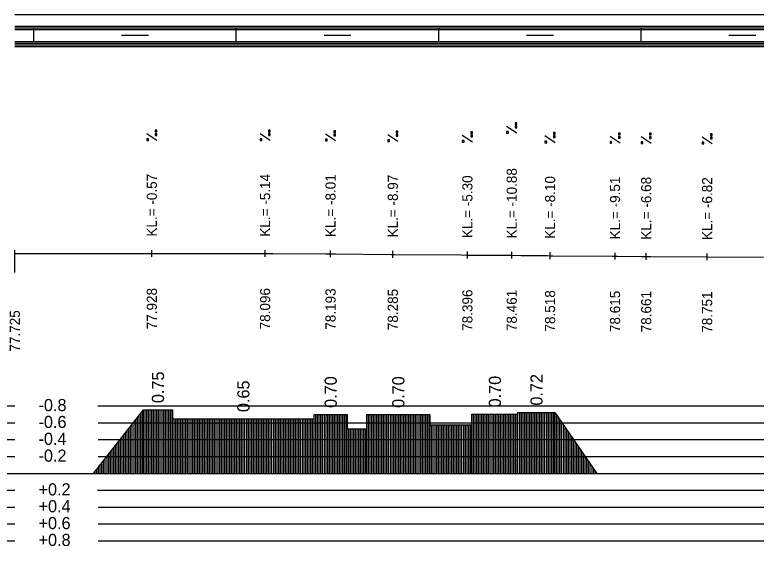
# Model space of a CAD drawing. Extents: x 2 to 10148, y 0 to 380.
# Drawn here: x 8072.2 to 8182, y 301.2 to 380 of the extents above; entities that cross this region are included whole.
import ezdxf

# ---------------------------------------------------------------- set-up
doc = ezdxf.new("R2010")
doc.units = 0
for name, color, linetype in [('NIVELETA_CARA', 7, 'Continuous'), ('NIVELETA_TEXT', 7, 'Continuous'), ('RAM', 7, 'Continuous'), ('ZRYCHL_CARA_C', 7, 'Continuous'), ('ZRYCHL_RASTR', 7, 'Continuous'), ('ZRYCHL_TEXT', 7, 'Continuous')]:
    doc.layers.add(name, color=color, linetype=linetype)

msp = doc.modelspace()

# ---------------------------------------------------------------- linework, layer by layer
at = {"layer": 'NIVELETA_CARA'}
for p, q in [((8072.18, 344.1), (8072.18, 345.1)), ((8092.48, 344.11), (8092.48, 345.11)), ((8109.27, 344.1), (8109.27, 345.1)), ((8118.97, 344.05), (8118.97, 345.05)), ((8072.18, 344.6), (8092.21, 344.61)), ((8072.18, 341.8), (8072.18, 344.1)), ((8092.21, 344.61), (8092.48, 344.61)), ((8092.48, 344.61), (8092.76, 344.61)), ((8092.76, 344.61), (8108.13, 344.6)), ((8108.13, 344.6), (8109.27, 344.6)), ((8109.27, 344.6), (8110.41, 344.6)), ((8110.41, 344.6), (8118.25, 344.56)), ((8118.25, 344.56), (8118.97, 344.55)), ((8118.97, 344.55), (8119.69, 344.55)), ((8119.69, 344.55), (8127.96, 344.48)), ((8127.96, 344.48), (8128.2, 344.48)), ((8128.2, 343.98), (8128.2, 344.98)), ((8128.2, 344.48), (8128.44, 344.48)), ((8128.44, 344.48), (8138.33, 344.39)), ((8138.33, 344.39), (8139.25, 344.38)), ((8139.25, 343.88), (8139.25, 344.88)), ((8139.25, 344.38), (8140.17, 344.37)), ((8140.17, 344.37), (8144.42, 344.35)), ((8144.42, 344.35), (8145.82, 344.34)), ((8145.82, 343.84), (8145.82, 344.84)), ((8145.82, 344.34), (8147.21, 344.33)), ((8147.21, 344.33), (8151.08, 344.29)), ((8151.08, 344.29), (8151.5, 344.28)), ((8151.5, 343.78), (8151.5, 344.78)), ((8151.5, 344.28), (8151.91, 344.28)), ((8151.91, 344.28), (8160.78, 344.21)), ((8160.78, 344.21), (8161.13, 344.2)), ((8161.13, 343.7), (8161.13, 344.7)), ((8161.13, 344.2), (8161.48, 344.2)), ((8161.48, 344.2), (8165.04, 344.17)), ((8165.04, 344.17), (8165.75, 344.16)), ((8165.75, 343.66), (8165.75, 344.66)), ((8165.75, 344.16), (8166.46, 344.16)), ((8166.46, 344.16), (8174.75, 344.1)), ((8174.75, 344.1), (8174.78, 344.1)), ((8174.78, 343.6), (8174.78, 344.6)), ((8174.78, 344.1), (8174.82, 344.1)), ((8174.82, 344.1), (8183.13, 344.04))]:
    msp.add_line(p, q, dxfattribs=at)
at = {"layer": 'NIVELETA_TEXT'}
for p, q in [((8146.56, 363.99), (8146.32, 363.99)), ((8146.32, 363.99), (8146.32, 363.74)), ((8146.32, 363.74), (8146.56, 363.74)), ((8146.32, 363.74), (8146.32, 363.74)), ((8146.56, 363.74), (8146.56, 363.99)), ((8093.23, 362.88), (8092.98, 362.88)), ((8092.98, 362.88), (8092.98, 362.64)), ((8092.98, 362.64), (8092.99, 362.63)), ((8092.98, 362.63), (8093.23, 362.63)), ((8093.23, 362.63), (8093.23, 362.88)), ((8110.02, 362.87), (8109.77, 362.87)), ((8109.77, 362.87), (8109.77, 362.63)), ((8109.77, 362.63), (8109.78, 362.62)), ((8109.77, 362.62), (8110.02, 362.62)), ((8110.02, 362.62), (8110.02, 362.87)), ((8119.72, 362.82), (8119.47, 362.82)), ((8119.47, 362.82), (8119.47, 362.58)), ((8119.47, 362.58), (8119.47, 362.57)), ((8119.72, 362.57), (8119.72, 362.82)), ((8128.95, 362.75), (8128.7, 362.75)), ((8128.7, 362.75), (8128.7, 362.5)), ((8128.95, 362.5), (8128.95, 362.75)), ((8140, 362.65), (8139.75, 362.65)), ((8139.75, 362.65), (8139.75, 362.4)), ((8140, 362.4), (8140, 362.65)), ((8146.56, 362.47), (8145.07, 363.46)), ((8145.32, 362.72), (8145.07, 362.72)), ((8145.07, 362.72), (8145.07, 362.48)), ((8145.32, 362.47), (8145.32, 362.72)), ((8146.56, 363.48), (8146.32, 363.48)), ((8146.32, 363.48), (8146.32, 363.23)), ((8146.32, 363.23), (8146.56, 363.23)), ((8146.32, 363.23), (8146.32, 363.23)), ((8146.56, 363.23), (8146.56, 363.48)), ((8093.23, 361.36), (8091.74, 362.35)), ((8091.98, 361.61), (8091.74, 361.61)), ((8091.74, 361.61), (8091.74, 361.37)), ((8091.98, 361.36), (8091.98, 361.61)), ((8093.23, 362.37), (8092.98, 362.37)), ((8092.98, 362.37), (8092.98, 362.13)), ((8092.98, 362.13), (8092.99, 362.12)), ((8092.98, 362.12), (8093.23, 362.12)), ((8093.23, 362.12), (8093.23, 362.37)), ((8110.02, 361.35), (8108.52, 362.34)), ((8108.77, 361.6), (8108.52, 361.6)), ((8108.52, 361.6), (8108.52, 361.36)), ((8108.77, 361.35), (8108.77, 361.6)), ((8110.02, 362.36), (8109.77, 362.36)), ((8109.77, 362.36), (8109.77, 362.12)), ((8109.77, 362.12), (8109.78, 362.11)), ((8109.77, 362.11), (8110.02, 362.11)), ((8110.02, 362.11), (8110.02, 362.36)), ((8119.71, 361.3), (8118.22, 362.3)), ((8118.47, 361.55), (8118.22, 361.55)), ((8118.22, 361.55), (8118.22, 361.31)), ((8118.47, 361.3), (8118.47, 361.55)), ((8119.47, 362.57), (8119.72, 362.57)), ((8119.72, 362.31), (8119.47, 362.31)), ((8119.47, 362.31), (8119.47, 362.07)), ((8119.47, 362.07), (8119.47, 362.06)), ((8119.47, 362.06), (8119.72, 362.06)), ((8119.72, 362.06), (8119.72, 362.31)), ((8128.95, 361.23), (8127.45, 362.22)), ((8127.7, 361.48), (8127.45, 361.48)), ((8127.45, 361.48), (8127.45, 361.24)), ((8127.7, 361.23), (8127.7, 361.48)), ((8128.7, 362.5), (8128.95, 362.5)), ((8128.7, 362.5), (8128.7, 362.5)), ((8128.95, 362.24), (8128.7, 362.24)), ((8128.7, 362.24), (8128.7, 361.99)), ((8128.7, 361.99), (8128.95, 361.99)), ((8128.7, 361.99), (8128.7, 361.99)), ((8128.95, 361.99), (8128.95, 362.24)), ((8140, 361.13), (8138.5, 362.12)), ((8139.75, 362.4), (8140, 362.4)), ((8139.75, 362.4), (8139.76, 362.4)), ((8140, 362.14), (8139.75, 362.14)), ((8139.75, 362.14), (8139.75, 361.89)), ((8139.75, 361.89), (8140, 361.89)), ((8139.75, 361.89), (8139.76, 361.89)), ((8140, 361.89), (8140, 362.14)), ((8145.07, 362.48), (8145.07, 362.47)), ((8145.07, 362.47), (8145.32, 362.47)), ((8152.24, 361.03), (8150.75, 362.03)), ((8152.25, 362.55), (8152, 362.55)), ((8152, 362.55), (8152, 362.31)), ((8152, 362.31), (8152, 362.3)), ((8152, 362.3), (8152.25, 362.3)), ((8152.25, 362.04), (8152, 362.04)), ((8152, 362.04), (8152, 361.8)), ((8152, 361.8), (8152, 361.79)), ((8152, 361.79), (8152.25, 361.79)), ((8152.25, 362.3), (8152.25, 362.55)), ((8152.25, 361.79), (8152.25, 362.04)), ((8161.88, 360.96), (8160.39, 361.95)), ((8161.88, 362.47), (8161.63, 362.47)), ((8161.63, 362.47), (8161.63, 362.23)), ((8161.63, 362.23), (8161.88, 362.23)), ((8161.63, 362.23), (8161.64, 362.23)), ((8161.88, 361.96), (8161.63, 361.96)), ((8161.63, 361.96), (8161.63, 361.72)), ((8161.63, 361.72), (8161.64, 361.71)), ((8161.63, 361.71), (8161.88, 361.71)), ((8161.88, 362.23), (8161.88, 362.47)), ((8161.88, 361.71), (8161.88, 361.96)), ((8166.5, 360.91), (8165, 361.9)), ((8166.5, 362.43), (8166.25, 362.43)), ((8166.25, 362.43), (8166.25, 362.19)), ((8166.25, 362.19), (8166.26, 362.18)), ((8166.25, 362.18), (8166.5, 362.18)), ((8166.5, 361.92), (8166.25, 361.92)), ((8166.25, 361.92), (8166.25, 361.67)), ((8166.25, 361.67), (8166.5, 361.67)), ((8166.25, 361.67), (8166.26, 361.67)), ((8166.5, 362.18), (8166.5, 362.43)), ((8166.5, 361.67), (8166.5, 361.92)), ((8175.53, 360.85), (8174.04, 361.84)), ((8175.53, 362.37), (8175.28, 362.37)), ((8175.28, 362.37), (8175.28, 362.13)), ((8175.28, 362.13), (8175.29, 362.12)), ((8175.28, 362.12), (8175.53, 362.12)), ((8175.53, 361.86), (8175.28, 361.86)), ((8175.28, 361.86), (8175.28, 361.61)), ((8175.28, 361.61), (8175.53, 361.61)), ((8175.28, 361.61), (8175.29, 361.61)), ((8175.53, 362.12), (8175.53, 362.37)), ((8175.53, 361.61), (8175.53, 361.86)), ((8091.74, 361.37), (8091.74, 361.36)), ((8091.74, 361.36), (8091.98, 361.36)), ((8108.52, 361.36), (8108.53, 361.35)), ((8108.52, 361.35), (8108.77, 361.35)), ((8118.22, 361.31), (8118.23, 361.3)), ((8118.22, 361.3), (8118.47, 361.3)), ((8127.45, 361.24), (8127.46, 361.23)), ((8127.45, 361.23), (8127.7, 361.23)), ((8138.75, 361.38), (8138.5, 361.38)), ((8138.5, 361.38), (8138.5, 361.14)), ((8138.5, 361.14), (8138.51, 361.13)), ((8138.5, 361.13), (8138.75, 361.13)), ((8138.75, 361.13), (8138.75, 361.38)), ((8151, 361.28), (8150.75, 361.28)), ((8150.75, 361.28), (8150.75, 361.04)), ((8150.75, 361.04), (8150.76, 361.03)), ((8150.75, 361.03), (8151, 361.03)), ((8151, 361.03), (8151, 361.28)), ((8160.63, 361.2), (8160.39, 361.2)), ((8160.39, 361.2), (8160.39, 360.96)), ((8160.39, 360.96), (8160.63, 360.96)), ((8160.39, 360.96), (8160.39, 360.96)), ((8160.63, 360.96), (8160.63, 361.2)), ((8165.25, 361.16), (8165, 361.16)), ((8165, 361.16), (8165, 360.92)), ((8165, 360.92), (8165.01, 360.91)), ((8165, 360.91), (8165.25, 360.91)), ((8165.25, 360.91), (8165.25, 361.16)), ((8174.28, 361.1), (8174.04, 361.1)), ((8174.04, 361.1), (8174.04, 360.86)), ((8174.04, 360.86), (8174.04, 360.85)), ((8174.04, 360.85), (8174.28, 360.85)), ((8174.28, 360.85), (8174.28, 361.1))]:
    msp.add_line(p, q, dxfattribs=at)
at = {"layer": 'RAM'}
for p, q in [((9138.15, 380), (8072.18, 380)), ((9138.15, 378.25), (8072.18, 378.25)), ((9138.15, 378), (8072.18, 378)), ((8075, 376), (8075, 378)), ((8105, 376), (8105, 378)), ((8135, 376), (8135, 378)), ((8165, 376), (8165, 378)), ((9138.15, 377.75), (8072.18, 377.75)), ((8088, 377), (8092, 377)), ((8118, 377), (8122, 377)), ((8148, 377), (8152, 377)), ((8178, 377), (8182, 377)), ((9138.15, 376), (8072.18, 376)), ((9138.15, 375.75), (8072.18, 375.75)), ((9138.15, 375.5), (8072.18, 375.5)), ((9138.15, 375.25), (8072.18, 375.25))]:
    msp.add_line(p, q, dxfattribs=at)
at = {"layer": 'ZRYCHL_CARA_C'}
for p, q in [((8083.84, 312), (8091.24, 321.42)), ((8090.84, 312), (8090.84, 320.91)), ((8091.09, 312), (8091.09, 321.22)), ((8091.24, 312), (8091.24, 321.42)), ((8091.24, 321.42), (8095.54, 321.42)), ((8091.49, 312), (8091.49, 321.42)), ((8091.74, 312), (8091.74, 321.42)), ((8091.99, 312), (8091.99, 321.42)), ((8092.24, 312), (8092.24, 321.42)), ((8092.49, 312), (8092.49, 321.42)), ((8092.74, 312), (8092.74, 321.42)), ((8092.99, 312), (8092.99, 321.42)), ((8093.24, 312), (8093.24, 321.42)), ((8093.49, 312), (8093.49, 321.42)), ((8093.74, 312), (8093.74, 321.42)), ((8093.99, 312), (8093.99, 321.42)), ((8094.24, 312), (8094.24, 321.42)), ((8094.49, 312), (8094.49, 321.42)), ((8094.74, 312), (8094.74, 321.42)), ((8094.99, 312), (8094.99, 321.42)), ((8095.24, 312), (8095.24, 321.42)), ((8095.49, 312), (8095.49, 321.42)), ((8095.54, 321.42), (8095.54, 320.09)), ((8146.75, 312), (8146.75, 321.05)), ((8146.75, 320.78), (8146.75, 321.05)), ((8146.75, 321.05), (8152.22, 321.05)), ((8147, 312), (8147, 321.05)), ((8147.25, 312), (8147.25, 321.05)), ((8147.5, 312), (8147.5, 321.05)), ((8147.75, 312), (8147.75, 321.05)), ((8148, 312), (8148, 321.05)), ((8148.25, 312), (8148.25, 321.05)), ((8148.5, 312), (8148.5, 321.05)), ((8148.75, 312), (8148.75, 321.05)), ((8149, 312), (8149, 321.05)), ((8149.25, 312), (8149.25, 321.05)), ((8149.5, 312), (8149.5, 321.05)), ((8149.75, 312), (8149.75, 321.05)), ((8150, 312), (8150, 321.05)), ((8150.25, 312), (8150.25, 321.05)), ((8150.5, 312), (8150.5, 321.05)), ((8150.75, 312), (8150.75, 321.05)), ((8151, 312), (8151, 321.05)), ((8151.25, 312), (8151.25, 321.05)), ((8151.5, 312), (8151.5, 321.05)), ((8151.75, 312), (8151.75, 321.05)), ((8152, 312), (8152, 321.05)), ((8152.22, 312), (8152.22, 321.05)), ((8152.22, 321.05), (8158.42, 312)), ((8090.09, 312), (8090.09, 319.95)), ((8090.34, 312), (8090.34, 320.27)), ((8090.59, 312), (8090.59, 320.59)), ((8095.54, 312), (8095.54, 320.09)), ((8095.54, 320.09), (8116.55, 320.09)), ((8095.79, 312), (8095.79, 320.09)), ((8096.04, 312), (8096.04, 320.09)), ((8096.29, 312), (8096.29, 320.09)), ((8096.54, 312), (8096.54, 320.09)), ((8096.79, 312), (8096.79, 320.09)), ((8097.04, 312), (8097.04, 320.09)), ((8097.29, 312), (8097.29, 320.09)), ((8097.54, 312), (8097.54, 320.09)), ((8097.79, 312), (8097.79, 320.09)), ((8098.04, 312), (8098.04, 320.09)), ((8098.29, 312), (8098.29, 320.09)), ((8098.54, 312), (8098.54, 320.09)), ((8098.79, 312), (8098.79, 320.09)), ((8099.04, 312), (8099.04, 320.09)), ((8099.29, 312), (8099.29, 320.09)), ((8099.54, 312), (8099.54, 320.09)), ((8099.79, 312), (8099.79, 320.09)), ((8100.04, 312), (8100.04, 320.09)), ((8100.29, 312), (8100.29, 320.09)), ((8100.54, 312), (8100.54, 320.09)), ((8100.79, 312), (8100.79, 320.09)), ((8101.04, 312), (8101.04, 320.09)), ((8101.29, 312), (8101.29, 320.09)), ((8101.54, 312), (8101.54, 320.09)), ((8101.79, 312), (8101.79, 320.09)), ((8102.04, 312), (8102.04, 320.09)), ((8102.29, 312), (8102.29, 320.09)), ((8102.54, 312), (8102.54, 320.09)), ((8102.79, 312), (8102.79, 320.09)), ((8103.04, 312), (8103.04, 320.09)), ((8103.29, 312), (8103.29, 320.09)), ((8103.54, 312), (8103.54, 320.09)), ((8103.79, 312), (8103.79, 320.09)), ((8104.04, 312), (8104.04, 320.09)), ((8104.29, 312), (8104.29, 320.09)), ((8104.54, 312), (8104.54, 320.09)), ((8104.79, 312), (8104.79, 320.09)), ((8105.04, 312), (8105.04, 320.09)), ((8105.29, 312), (8105.29, 320.09)), ((8105.54, 312), (8105.54, 320.09)), ((8105.79, 312), (8105.79, 320.09)), ((8106.04, 312), (8106.04, 320.09)), ((8106.29, 312), (8106.29, 320.09)), ((8106.54, 312), (8106.54, 320.09)), ((8106.79, 312), (8106.79, 320.09)), ((8107.04, 312), (8107.04, 320.09)), ((8107.29, 312), (8107.29, 320.09)), ((8107.54, 312), (8107.54, 320.09)), ((8107.79, 312), (8107.79, 320.09)), ((8108.04, 312), (8108.04, 320.09)), ((8108.29, 312), (8108.29, 320.09)), ((8108.54, 312), (8108.54, 320.09)), ((8108.79, 312), (8108.79, 320.09)), ((8109.04, 312), (8109.04, 320.09)), ((8109.29, 312), (8109.29, 320.09)), ((8109.54, 312), (8109.54, 320.09)), ((8109.79, 312), (8109.79, 320.09)), ((8110.04, 312), (8110.04, 320.09)), ((8110.29, 312), (8110.29, 320.09)), ((8110.54, 312), (8110.54, 320.09)), ((8110.79, 312), (8110.79, 320.09)), ((8111.04, 312), (8111.04, 320.09)), ((8111.29, 312), (8111.29, 320.09)), ((8111.54, 312), (8111.54, 320.09)), ((8111.79, 312), (8111.79, 320.09)), ((8112.04, 312), (8112.04, 320.09)), ((8112.29, 312), (8112.29, 320.09)), ((8112.54, 312), (8112.54, 320.09)), ((8112.79, 312), (8112.79, 320.09)), ((8113.04, 312), (8113.04, 320.09)), ((8113.29, 312), (8113.29, 320.09)), ((8113.54, 312), (8113.54, 320.09)), ((8113.79, 312), (8113.79, 320.09)), ((8114.04, 312), (8114.04, 320.09)), ((8114.29, 312), (8114.29, 320.09)), ((8114.54, 312), (8114.54, 320.09)), ((8114.79, 312), (8114.79, 320.09)), ((8115.04, 312), (8115.04, 320.09)), ((8115.29, 312), (8115.29, 320.09)), ((8115.54, 312), (8115.54, 320.09)), ((8115.79, 312), (8115.79, 320.09)), ((8116.04, 312), (8116.04, 320.09)), ((8116.29, 312), (8116.29, 320.09)), ((8116.54, 312), (8116.54, 320.09)), ((8116.55, 312), (8116.55, 320.71)), ((8116.55, 320.09), (8116.55, 320.71)), ((8116.55, 320.71), (8121.42, 320.71)), ((8116.8, 312), (8116.8, 320.71)), ((8117.05, 312), (8117.05, 320.71)), ((8117.3, 312), (8117.3, 320.71)), ((8117.55, 312), (8117.55, 320.71)), ((8117.8, 312), (8117.8, 320.71)), ((8118.05, 312), (8118.05, 320.71)), ((8118.3, 312), (8118.3, 320.71)), ((8118.55, 312), (8118.55, 320.71)), ((8118.8, 312), (8118.8, 320.71)), ((8119.05, 312), (8119.05, 320.71)), ((8119.3, 312), (8119.3, 320.71)), ((8119.55, 312), (8119.55, 320.71)), ((8119.8, 312), (8119.8, 320.71)), ((8120.05, 312), (8120.05, 320.71)), ((8120.3, 312), (8120.3, 320.71)), ((8120.55, 312), (8120.55, 320.71)), ((8120.8, 312), (8120.8, 320.71)), ((8121.05, 312), (8121.05, 320.71)), ((8121.3, 312), (8121.3, 320.71)), ((8121.42, 320.71), (8121.42, 318.59)), ((8124.33, 312), (8124.33, 320.71)), ((8124.33, 318.59), (8124.33, 320.71)), ((8124.33, 320.71), (8133.7, 320.71)), ((8124.58, 312), (8124.58, 320.71)), ((8124.83, 312), (8124.83, 320.71)), ((8125.08, 312), (8125.08, 320.71)), ((8125.33, 312), (8125.33, 320.71)), ((8125.58, 312), (8125.58, 320.71)), ((8125.83, 312), (8125.83, 320.71)), ((8126.08, 312), (8126.08, 320.71)), ((8126.33, 312), (8126.33, 320.71)), ((8126.58, 312), (8126.58, 320.71)), ((8126.83, 312), (8126.83, 320.71)), ((8127.08, 312), (8127.08, 320.71)), ((8127.33, 312), (8127.33, 320.71)), ((8127.58, 312), (8127.58, 320.71)), ((8127.83, 312), (8127.83, 320.71)), ((8128.08, 312), (8128.08, 320.71)), ((8128.33, 312), (8128.33, 320.71)), ((8128.58, 312), (8128.58, 320.71)), ((8128.83, 312), (8128.83, 320.71)), ((8129.08, 312), (8129.08, 320.71)), ((8129.33, 312), (8129.33, 320.71)), ((8129.58, 312), (8129.58, 320.71)), ((8129.83, 312), (8129.83, 320.71)), ((8130.08, 312), (8130.08, 320.71)), ((8130.33, 312), (8130.33, 320.71)), ((8130.58, 312), (8130.58, 320.71)), ((8130.83, 312), (8130.83, 320.71)), ((8131.08, 312), (8131.08, 320.71)), ((8131.33, 312), (8131.33, 320.71)), ((8131.58, 312), (8131.58, 320.71)), ((8131.83, 312), (8131.83, 320.71)), ((8132.08, 312), (8132.08, 320.71)), ((8132.33, 312), (8132.33, 320.71)), ((8132.58, 312), (8132.58, 320.71)), ((8132.83, 312), (8132.83, 320.71)), ((8133.08, 312), (8133.08, 320.71)), ((8133.33, 312), (8133.33, 320.71)), ((8133.58, 312), (8133.58, 320.71)), ((8133.7, 320.71), (8133.7, 319.18)), ((8139.9, 312), (8139.9, 320.78)), ((8139.9, 319.18), (8139.9, 320.78)), ((8139.9, 320.78), (8146.75, 320.78)), ((8140.15, 312), (8140.15, 320.78)), ((8140.4, 312), (8140.4, 320.78)), ((8140.65, 312), (8140.65, 320.78)), ((8140.9, 312), (8140.9, 320.78)), ((8141.15, 312), (8141.15, 320.78)), ((8141.4, 312), (8141.4, 320.78)), ((8141.65, 312), (8141.65, 320.78)), ((8141.9, 312), (8141.9, 320.78)), ((8142.15, 312), (8142.15, 320.78)), ((8142.4, 312), (8142.4, 320.78)), ((8142.65, 312), (8142.65, 320.78)), ((8142.9, 312), (8142.9, 320.78)), ((8143.15, 312), (8143.15, 320.78)), ((8143.4, 312), (8143.4, 320.78)), ((8143.65, 312), (8143.65, 320.78)), ((8143.9, 312), (8143.9, 320.78)), ((8144.15, 312), (8144.15, 320.78)), ((8144.4, 312), (8144.4, 320.78)), ((8144.65, 312), (8144.65, 320.78)), ((8144.9, 312), (8144.9, 320.78)), ((8145.15, 312), (8145.15, 320.78)), ((8145.4, 312), (8145.4, 320.78)), ((8145.65, 312), (8145.65, 320.78)), ((8145.9, 312), (8145.9, 320.78)), ((8146.15, 312), (8146.15, 320.78)), ((8146.4, 312), (8146.4, 320.78)), ((8146.65, 312), (8146.65, 320.78)), ((8152.47, 312), (8152.47, 320.69)), ((8152.72, 312), (8152.72, 320.32)), ((8152.97, 312), (8152.97, 319.96)), ((8089.09, 312), (8089.09, 318.68)), ((8089.34, 312), (8089.34, 319)), ((8089.59, 312), (8089.59, 319.32)), ((8089.84, 312), (8089.84, 319.63)), ((8133.7, 312), (8133.7, 319.18)), ((8133.7, 319.18), (8139.9, 319.18)), ((8133.95, 312), (8133.95, 319.18)), ((8134.2, 312), (8134.2, 319.18)), ((8134.45, 312), (8134.45, 319.18)), ((8134.7, 312), (8134.7, 319.18)), ((8134.95, 312), (8134.95, 319.18)), ((8135.2, 312), (8135.2, 319.18)), ((8135.45, 312), (8135.45, 319.18)), ((8135.7, 312), (8135.7, 319.18)), ((8135.95, 312), (8135.95, 319.18)), ((8136.2, 312), (8136.2, 319.18)), ((8136.45, 312), (8136.45, 319.18)), ((8136.7, 312), (8136.7, 319.18)), ((8136.95, 312), (8136.95, 319.18)), ((8137.2, 312), (8137.2, 319.18)), ((8137.45, 312), (8137.45, 319.18)), ((8137.7, 312), (8137.7, 319.18)), ((8137.95, 312), (8137.95, 319.18)), ((8138.2, 312), (8138.2, 319.18)), ((8138.45, 312), (8138.45, 319.18)), ((8138.7, 312), (8138.7, 319.18)), ((8138.95, 312), (8138.95, 319.18)), ((8139.2, 312), (8139.2, 319.18)), ((8139.45, 312), (8139.45, 319.18)), ((8139.7, 312), (8139.7, 319.18)), ((8153.22, 312), (8153.22, 319.59)), ((8153.47, 312), (8153.47, 319.23)), ((8153.72, 312), (8153.72, 318.86)), ((8088.34, 312), (8088.34, 317.73)), ((8088.59, 312), (8088.59, 318.04)), ((8088.84, 312), (8088.84, 318.36)), ((8121.42, 312), (8121.42, 318.59)), ((8121.42, 318.59), (8124.33, 318.59)), ((8121.67, 312), (8121.67, 318.59)), ((8121.92, 312), (8121.92, 318.59)), ((8122.17, 312), (8122.17, 318.59)), ((8122.42, 312), (8122.42, 318.59)), ((8122.67, 312), (8122.67, 318.59)), ((8122.92, 312), (8122.92, 318.59)), ((8123.17, 312), (8123.17, 318.59)), ((8123.42, 312), (8123.42, 318.59)), ((8123.67, 312), (8123.67, 318.59)), ((8123.92, 312), (8123.92, 318.59)), ((8124.17, 312), (8124.17, 318.59)), ((8153.97, 312), (8153.97, 318.5)), ((8154.22, 312), (8154.22, 318.13)), ((8154.47, 312), (8154.47, 317.77)), ((8087.34, 312), (8087.34, 316.45)), ((8087.59, 312), (8087.59, 316.77)), ((8087.84, 312), (8087.84, 317.09)), ((8088.09, 312), (8088.09, 317.41)), ((8154.72, 312), (8154.72, 317.4)), ((8154.97, 312), (8154.97, 317.04)), ((8155.22, 312), (8155.22, 316.67)), ((8086.59, 312), (8086.59, 315.5)), ((8086.84, 312), (8086.84, 315.82)), ((8087.09, 312), (8087.09, 316.14)), ((8155.47, 312), (8155.47, 316.31)), ((8155.72, 312), (8155.72, 315.94)), ((8155.97, 312), (8155.97, 315.58)), ((8085.84, 312), (8085.84, 314.54)), ((8086.09, 312), (8086.09, 314.86)), ((8086.34, 312), (8086.34, 315.18)), ((8156.22, 312), (8156.22, 315.21)), ((8156.47, 312), (8156.47, 314.85)), ((8156.72, 312), (8156.72, 314.48)), ((8084.84, 312), (8084.84, 313.27)), ((8085.09, 312), (8085.09, 313.59)), ((8085.34, 312), (8085.34, 313.91)), ((8085.59, 312), (8085.59, 314.23)), ((8156.97, 312), (8156.97, 314.12)), ((8157.22, 312), (8157.22, 313.75)), ((8157.47, 312), (8157.47, 313.39)), ((8084.09, 312), (8084.09, 312.32)), ((8084.34, 312), (8084.34, 312.64)), ((8084.59, 312), (8084.59, 312.95)), ((8157.72, 312), (8157.72, 313.02)), ((8157.97, 312), (8157.97, 312.66)), ((8158.22, 312), (8158.22, 312.29)), ((6872.96, 312), (8072.18, 312)), ((8072.18, 312), (9138.15, 312))]:
    msp.add_line(p, q, dxfattribs=at)
at = {"layer": 'ZRYCHL_RASTR'}
for p, q in [((7882, 322), (8072.18, 322)), ((8084.5, 322), (8288, 322)), ((7882, 319.5), (8072.18, 319.5)), ((8084.55, 319.5), (8288, 319.5)), ((7882, 317), (8072.18, 317)), ((8084.53, 317), (8288, 317)), ((7882, 314.5), (8072.18, 314.5)), ((8084.53, 314.5), (8288, 314.5)), ((7882, 309.5), (8072.18, 309.5)), ((8084.44, 309.5), (8288, 309.5)), ((7882, 307), (8072.18, 307)), ((8084.54, 307), (8288, 307)), ((7882, 304.5), (8072.18, 304.5)), ((8084.54, 304.5), (8288, 304.5)), ((7882, 302), (8072.18, 302)), ((8084.52, 302), (8288, 302))]:
    msp.add_line(p, q, dxfattribs=at)

# ---------------------------------------------------------------- texts
at = {"layer": 'NIVELETA_TEXT'}
for s, p in [('KL.= -10.88', (8146.57, 346.84)), ('KL.= -0.57', (8093.23, 347.11)), ('KL.= -5.14', (8110.02, 347.1)), ('KL.= -8.01', (8119.72, 347.05)), ('KL.= -8.97', (8128.95, 346.98)), ('KL.= -5.30', (8140, 346.88)), ('KL.= -8.10', (8152.25, 346.78)), ('KL.= -9.51', (8161.88, 346.7)), ('KL.= -6.68', (8166.5, 346.66)), ('KL.= -6.82', (8175.53, 346.6)), ('77.928', (8093.23, 333.36)), ('78.096', (8110.02, 333.35)), ('78.193', (8119.72, 333.3)), ('78.285', (8128.95, 333.23)), ('78.396', (8140, 333.13)), ('78.461', (8146.57, 333.09)), ('78.518', (8152.25, 333.03)), ('78.615', (8161.88, 332.95)), ('78.661', (8166.5, 332.91)), ('78.751', (8175.53, 332.85)), ('77.725', (8072.93, 330.05))]:
    msp.add_text(s, height=1.5, rotation=90, dxfattribs=at).set_placement(p)
at = {"layer": 'ZRYCHL_TEXT'}
for s, p in [('0.75', (8094.29, 322.42)), ('0.70', (8144.23, 321.78)), ('0.72', (8150.39, 322.05)), ('0.65', (8106.95, 321.09)), ('0.70', (8119.89, 321.71)), ('0.70', (8129.91, 321.71))]:
    msp.add_text(s, height=1.8, rotation=90, dxfattribs=at).set_placement(p)
for s, p in [('-0.8', (8075.69, 321.23)), ('-0.6', (8075.69, 318.73)), ('-0.4', (8075.69, 316.23)), ('-0.2', (8075.69, 313.73)), ('+0.2', (8075.69, 308.73)), ('+0.4', (8075.69, 306.23)), ('+0.6', (8075.69, 303.73)), ('+0.8', (8075.69, 301.23))]:
    msp.add_text(s, height=1.8, dxfattribs=at).set_placement(p)

doc.saveas('drawing.dxf')
